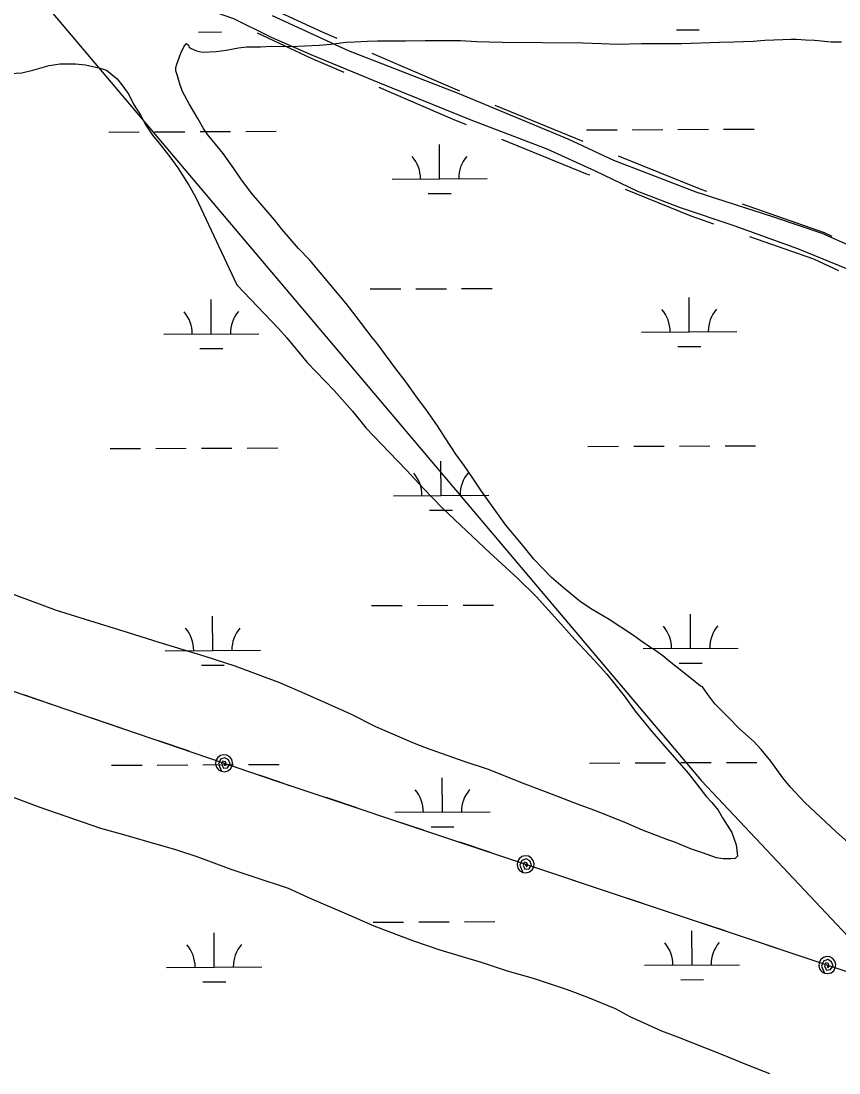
# Model space of a CAD drawing. Extents: x 3424494 to 3462436, y 522220 to 547718.
# Drawn here: x 3443411 to 3444270, y 529179 to 530284 of the extents above; entities that cross this region are included whole.
import ezdxf

# ---------------------------------------------------------------- set-up
doc = ezdxf.new("R2010")
doc.units = 0
for name, color, linetype in [('V-ROAD-CNTR', 7, 'Continuous'), ('V-SITE-VEGE', 7, 'Continuous'), ('V-TOPO-SHOR', 7, 'Continuous'), ('V-UTIL-LINE', 7, 'Continuous'), ('V-WETL-SWMP', 7, 'Continuous')]:
    doc.layers.add(name, color=color, linetype=linetype)

msp = doc.modelspace()

# ---------------------------------------------------------------- linework, layer by layer
at = {"layer": 'V-ROAD-CNTR'}
for p, q in [((3443779.8, 530250.2), (3443871.7, 530210.7)), ((3443908.7, 530195.5), (3444001.2, 530157.6))]:
    msp.add_line(p, q, dxfattribs=at)
for points in [[(3443652.2, 530307.6), (3443728.3, 530272.4), (3443743.1, 530266)], [(3443659.1, 530271.4), (3443716.1, 530245), (3443750.2, 530230.3)], [(3443787, 530214.5), (3443864.2, 530181.2), (3443878.9, 530175.2)], [(3443916, 530160), (3444006, 530123.2), (3444008.5, 530122.2)], [(3444038.3, 530142.5), (3444125.2, 530107.3), (3444131.1, 530105.2)], [(3444045.6, 530107.2), (3444114.6, 530079.2), (3444138.7, 530070.7)], [(3444168.8, 530092), (3444254.8, 530061.8), (3444262.8, 530058)], [(3444176.4, 530057.5), (3444243.4, 530034), (3444269.7, 530021.7)]]:
    msp.add_lwpolyline(points, dxfattribs=at)
at = {"layer": 'V-SITE-VEGE'}
for points in [[(3444279.9, 529420.9), (3444267.2, 529432.3), (3444234.4, 529462.9), (3444219.3, 529479), (3444211.4, 529488.9), (3444198.8, 529506.1), (3444188.7, 529518.6), (3444181.2, 529526.7), (3444165.7, 529540.3), (3444154.8, 529551.7), (3444140.1, 529566.4), (3444132.5, 529576.3), (3444127.1, 529584.3), (3444125, 529585.1), (3444115.6, 529592.8), (3444092.1, 529611.2), (3444085.2, 529616.8), (3444075.5, 529623.8), (3444072.2, 529625.6), (3444062.1, 529632.6), (3444054.5, 529638.2), (3444028.8, 529655.2), (3444011.1, 529665.5), (3443998.8, 529673.6), (3443980.8, 529688.7), (3443968.5, 529699.4), (3443949.8, 529718.5), (3443938.6, 529732.4), (3443920.6, 529754.4), (3443894.8, 529790), (3443885.8, 529803.5), (3443876.5, 529817.1), (3443867.9, 529828.8), (3443856.7, 529846), (3443848.5, 529858.5), (3443836.3, 529876.1), (3443827.7, 529887.8), (3443814.7, 529905.8), (3443805, 529918.6), (3443785.3, 529945.3), (3443779.9, 529951.6), (3443763.3, 529973.6), (3443752.6, 529987.1), (3443736.4, 530006.6), (3443714.4, 530032.6), (3443702.5, 530045.1), (3443685.3, 530065.3), (3443677.4, 530075.2), (3443653.2, 530103.1), (3443642.1, 530118.1), (3443634.6, 530129.1), (3443623.4, 530144.9), (3443607.6, 530164.3), (3443602.9, 530171.2), (3443596.9, 530181.5), (3443587.9, 530196.9), (3443581.1, 530209.3), (3443578.3, 530216.6), (3443575.5, 530226.5), (3443573.7, 530231.6), (3443573.7, 530235.2), (3443574.9, 530238.8), (3443579, 530250.1), (3443582.7, 530257.7), (3443585.2, 530260.2), (3443587.1, 530258.7), (3443587.8, 530256.5), (3443589.9, 530255.1), (3443595.7, 530252.5), (3443601.9, 530251.3), (3443616.1, 530251.9), (3443626.7, 530253.3), (3443639.8, 530255.7), (3443648.2, 530256.7), (3443662.7, 530256.9), (3443674.4, 530257.5), (3443694.4, 530257.3), (3443724.2, 530258.5), (3443736.6, 530259.8), (3443752.3, 530261.9), (3443761.4, 530262.2), (3443775.2, 530262.7), (3443785.8, 530263), (3443802.5, 530263.2), (3443814.9, 530263.1), (3443835.6, 530263.6), (3443849.8, 530263.5), (3443872.8, 530263.6), (3443889.5, 530262.4)], [(3443889.5, 530262.4), (3443916.8, 530261.8), (3444001.2, 530260.9), (3444020.8, 530260.4), (3444037.2, 530259.5), (3444063, 530260.3), (3444079.8, 530260.2), (3444105.2, 530260.3), (3444144.9, 530261.7), (3444159.9, 530262), (3444180.2, 530262.9), (3444192.6, 530263.8), (3444211.2, 530264.7), (3444219.9, 530265), (3444225.7, 530265), (3444235.2, 530264.2), (3444244.7, 530263.7), (3444262.1, 530262.1), (3444273, 530262)], [(3443382.6, 530227.9), (3443412.1, 530229.5), (3443423.8, 530232.3), (3443440.9, 530237.2), (3443452.2, 530238.9), (3443468.6, 530239.1), (3443478.8, 530237.9), (3443492.9, 530234.9), (3443500.9, 530232.3), (3443512.1, 530223.4), (3443518.2, 530215.4), (3443524.3, 530206.6), (3443529.3, 530196.7), (3443537.2, 530184.6), (3443541.5, 530175.5), (3443549.4, 530164.1), (3443555.9, 530156.1), (3443567.4, 530141.4), (3443576, 530129.7), (3443587.5, 530111.4), (3443595, 530098.5)], [(3443595, 530098.5), (3443637.8, 530006.8), (3443681.7, 529960.9), (3443690.4, 529951), (3443711.9, 529925.3), (3443740, 529895.9), (3443759.5, 529873.9), (3443773.9, 529856.3), (3443798, 529831), (3443816, 529812.2), (3443833.7, 529793.1), (3443854.2, 529771.8), (3443903.6, 529725.1), (3443933.2, 529698.3), (3443952.3, 529679.2), (3443978.2, 529650.5), (3443993, 529634), (3444013.1, 529612.4), (3444026.5, 529597.7), (3444044.8, 529574.9), (3444056.3, 529558.8), (3444073.9, 529537.5), (3444085.4, 529524), (3444112.1, 529493.5), (3444120.7, 529482.5), (3444131.1, 529468.9), (3444136.9, 529462.7), (3444143.4, 529454.6), (3444148, 529446.6), (3444157.7, 529431.2), (3444162.3, 529418.4), (3444163.6, 529406.4), (3444161.4, 529403.9), (3444156.7, 529403.6), (3444148.7, 529403.6), (3444141.8, 529404.8), (3444126.9, 529410), (3444115.3, 529413.8), (3444096.8, 529421.6), (3444090.7, 529423.5), (3444063.8, 529433.6), (3444047.2, 529441), (3444016.7, 529453.3), (3443995.7, 529461.2), (3443962, 529474.2), (3443938, 529483.2), (3443902.1, 529497.4), (3443875.7, 529506.3), (3443837.2, 529519.8), (3443824.5, 529524.7), (3443783.9, 529542.5), (3443757.5, 529555.5), (3443712.2, 529576), (3443683.2, 529588.6), (3443636.1, 529606.2), (3443604.5, 529616.3), (3443556.3, 529630.9), (3443524, 529641.1), (3443448.5, 529664.4), (3443381.4, 529689.4)], [(3443308.3, 529503.8), (3443430.9, 529457.8), (3443494.7, 529435.8), (3443519, 529429.3), (3443540.4, 529423), (3443573.5, 529413.5), (3443596, 529406), (3443631.5, 529392.6), (3443655.8, 529384.7), (3443691.7, 529372.7), (3443716.3, 529361.6), (3443755.5, 529344.8), (3443781.9, 529333.3), (3443823.3, 529317.3), (3443851.2, 529307.9), (3443894.4, 529295.1), (3443922, 529286.1), (3443949.2, 529278.2), (3443984.7, 529266.2), (3444006.1, 529258.4), (3444035.1, 529246.4), (3444050.7, 529237.9), (3444084, 529223), (3444100.7, 529216.7), (3444146, 529198.8), (3444176.8, 529186.1), (3444197.5, 529177.9)]]:
    msp.add_lwpolyline(points, dxfattribs=at)
at = {"layer": 'V-TOPO-SHOR'}
msp.add_lwpolyline([(3443431.2, 530307.9), (3444126.1, 529485.6), (3444780.2, 528790.6), (3444862.5, 528381.7)], dxfattribs=at)
at = {"layer": 'V-UTIL-LINE'}
for points in [[(3432847.1, 533231.1), (3435941.1, 532163.3), (3436709.7, 531892.2), (3437598.7, 531587), (3439729.9, 530854.7), (3442093.9, 530027.1), (3443680.8, 529484.9), (3444459.4, 529224.7), (3445260.4, 528947.6), (3446015.9, 528646.2), (3446827.8, 528878.2), (3448530.5, 529366.4)], [(3443447.6, 529564.5), (3443415.4, 529575.5)], [(3443517.6, 529540.6), (3443485.5, 529551.6)], [(3443587.7, 529516.7), (3443555.5, 529527.7)], [(3443624.6, 529504.1), (3443625.3, 529501.3), (3443626.8, 529503.1), (3443626, 529505.7), (3443623.1, 529506.4), (3443621.9, 529503.2), (3443623.9, 529498.9), (3443628.1, 529499.4), (3443630.8, 529503.4), (3443629, 529507.6), (3443625.2, 529509.9), (3443620.7, 529508.2), (3443618.6, 529503.1), (3443621.7, 529495.6), (3443625.1, 529495.1), (3443628.5, 529496), (3443631.3, 529498.1), (3443633.1, 529501.2), (3443633.5, 529504.6), (3443632.6, 529508), (3443630.5, 529510.8), (3443627.5, 529512.6), (3443624, 529513), (3443620.6, 529512.1), (3443617.8, 529510), (3443616, 529507), (3443615.6, 529503.5), (3443616.5, 529500.1), (3443618.6, 529497.3), (3443621.7, 529495.6)], [(3443693.7, 529480.5), (3443680.8, 529484.9), (3443661.5, 529491.5)], [(3443763.9, 529457.1), (3443731.6, 529467.9)], [(3443834, 529433.6), (3443801.8, 529444.4)], [(3443904.2, 529410.2), (3443872, 529421)], [(3443941.2, 529397.8), (3443942, 529395.1), (3443943.5, 529396.9), (3443942.6, 529399.5), (3443939.8, 529400.1), (3443938.5, 529396.9), (3443940.5, 529392.7), (3443944.8, 529393.1), (3443947.5, 529397.2), (3443945.7, 529401.4), (3443941.8, 529403.7), (3443937.3, 529401.9), (3443935.3, 529396.8), (3443938.4, 529389.3), (3443941.8, 529388.8), (3443945.2, 529389.8), (3443948, 529391.9), (3443949.7, 529395), (3443950.2, 529398.5), (3443949.3, 529401.8), (3443947.1, 529404.6), (3443944.1, 529406.4), (3443940.6, 529406.8), (3443937.2, 529405.9), (3443934.4, 529403.7), (3443932.7, 529400.7), (3443932.2, 529397.2), (3443933.2, 529393.8), (3443935.3, 529391), (3443938.4, 529389.3)], [(3444010.4, 529374.7), (3443978.2, 529385.5)], [(3444080.6, 529351.2), (3444048.4, 529362)], [(3444150.8, 529327.8), (3444118.6, 529338.5)], [(3444221, 529304.3), (3444188.8, 529315.1)], [(3444258, 529292), (3444258.8, 529289.2), (3444260.2, 529291), (3444259.4, 529293.6), (3444256.6, 529294.2), (3444255.3, 529291.1), (3444257.3, 529286.8), (3444261.6, 529287.3), (3444264.3, 529291.3), (3444262.4, 529295.5), (3444258.6, 529297.8), (3444254.1, 529296.1), (3444252.1, 529291), (3444255.1, 529283.4), (3444258.6, 529283), (3444262, 529283.9), (3444264.8, 529286.1), (3444266.5, 529289.1), (3444267, 529292.6), (3444266, 529296), (3444263.9, 529298.8), (3444260.8, 529300.5), (3444257.4, 529300.9), (3444254, 529300), (3444251.2, 529297.9), (3444249.5, 529294.8), (3444249, 529291.3), (3444249.9, 529287.9), (3444252.1, 529285.2), (3444255.1, 529283.4)]]:
    msp.add_lwpolyline(points, dxfattribs=at)
at = {"layer": 'V-WETL-SWMP'}
for p, q in [((3443597.7, 530272.4), (3443621.7, 530272.5)), ((3444099.6, 530274.7), (3444123.6, 530274.8)), ((3444005.2, 530169.6), (3444037.2, 530169.7)), ((3444053.2, 530169.8), (3444085.2, 530169.9)), ((3444101.2, 530170), (3444133.2, 530170.2)), ((3444149.2, 530170.2), (3444181.2, 530170.4)), ((3443503.3, 530167.3), (3443535.3, 530167.5)), ((3443551.3, 530167.5), (3443583.3, 530167.7)), ((3443599.3, 530167.8), (3443631.3, 530167.9)), ((3443647.3, 530168), (3443679.3, 530168.1)), ((3443850.9, 530118.1), (3443850.7, 530154.1)), ((3443800.9, 530117.9), (3443900.9, 530118.4)), ((3443838.9, 530102.7), (3443862.9, 530102.8)), ((3443778, 530002.4), (3443810, 530002.5)), ((3443826, 530002.6), (3443858, 530002.7)), ((3443874, 530002.8), (3443906, 530003)), ((3444113, 529957.5), (3444112.9, 529993.5)), ((3443611.1, 529955.2), (3443611, 529991.2)), ((3443561.1, 529955), (3443661.1, 529955.4)), ((3444063, 529957.2), (3444163, 529957.7)), ((3443599.2, 529939.7), (3443623.2, 529939.8)), ((3444101.1, 529942), (3444125.1, 529942.1)), ((3444102.7, 529837.3), (3444134.7, 529837.5)), ((3444150.7, 529837.6), (3444182.7, 529837.7)), ((3443504.8, 529834.7), (3443536.8, 529834.8)), ((3443552.8, 529834.9), (3443584.8, 529835)), ((3443600.8, 529835.1), (3443632.8, 529835.2)), ((3443648.8, 529835.3), (3443680.8, 529835.4)), ((3444006.7, 529836.9), (3444038.7, 529837.1)), ((3444054.7, 529837.1), (3444086.7, 529837.3)), ((3443852.4, 529785.5), (3443852.2, 529821.5)), ((3443802.4, 529785.2), (3443902.4, 529785.7)), ((3443840.4, 529770), (3443864.4, 529770.1)), ((3443779.5, 529669.7), (3443811.5, 529669.9)), ((3443827.5, 529669.9), (3443859.5, 529670.1)), ((3443875.5, 529670.1), (3443907.5, 529670.3)), ((3444114.5, 529624.8), (3444114.4, 529660.8)), ((3443612.6, 529622.5), (3443612.5, 529658.5)), ((3443562.6, 529622.3), (3443662.6, 529622.8)), ((3444064.5, 529624.6), (3444164.5, 529625)), ((3443600.7, 529607), (3443624.7, 529607.2)), ((3444102.6, 529609.3), (3444126.6, 529609.4)), ((3443506.3, 529502), (3443538.3, 529502.1)), ((3443554.3, 529502.2), (3443586.3, 529502.3)), ((3443602.3, 529502.4), (3443634.3, 529502.6)), ((3443650.3, 529502.6), (3443682.3, 529502.8)), ((3444008.2, 529504.2), (3444040.2, 529504.4)), ((3444056.2, 529504.5), (3444088.2, 529504.6)), ((3444104.2, 529504.7), (3444136.2, 529504.8)), ((3444152.2, 529504.9), (3444184.2, 529505)), ((3443853.9, 529452.8), (3443853.7, 529488.8)), ((3443803.9, 529452.6), (3443903.9, 529453)), ((3443841.9, 529437.3), (3443865.9, 529437.4)), ((3443781, 529337), (3443813, 529337.2)), ((3443829, 529337.3), (3443861, 529337.4)), ((3443877, 529337.5), (3443909, 529337.6)), ((3443614.1, 529289.9), (3443614, 529325.9)), ((3444116, 529292.1), (3444115.9, 529328.1)), ((3443564.1, 529289.6), (3443664.1, 529290.1)), ((3444066, 529291.9), (3444166, 529292.3)), ((3443602.2, 529274.4), (3443626.2, 529274.5)), ((3444104.1, 529276.6), (3444128.1, 529276.7))]:
    msp.add_line(p, q, dxfattribs=at)
for points in [[(3443178.8, 530315.5), (3443217, 530316), (3443290.8, 530312.7), (3443334, 530313.1), (3443358.4, 530318.5), (3443396.7, 530329.4), (3443412, 530330), (3443446.8, 530328.4), (3443485.1, 530324.7), (3443509.4, 530319), (3443560.8, 530308.9), (3443601.1, 530298.2), (3443634.5, 530286.8), (3443674, 530267.1), (3443715.6, 530248.7), (3443787.8, 530219), (3443883.6, 530180.1), (3443963.5, 530149.7), (3444014.1, 530126.4), (3444058.6, 530105.2), (3444103.7, 530088.2), (3444159.9, 530069.1), (3444226.6, 530045), (3444305, 530013.2)], [(3444285.8, 530046), (3444252.5, 530060.8), (3444201.8, 530077.9), (3444120.5, 530104.1), (3444068.4, 530124), (3444033.7, 530137.4), (3443985.8, 530160), (3443871.3, 530207.4), (3443755.3, 530252.6), (3443675.5, 530289.4)]]:
    msp.add_lwpolyline(points, dxfattribs=at)
for centre, start, end in [((3443795.6, 530118.4), 359.4865, 41.0302), ((3443906.1, 530118.9), 139.4865, 181.0302), ((3444168.3, 529958.2), 139.4865, 181.0302), ((3443555.9, 529955.4), 359.4865, 41.0302), ((3443666.4, 529955.9), 139.4865, 181.0302), ((3444057.8, 529957.7), 359.4865, 41.0302), ((3443797.1, 529785.7), 359.4865, 41.0302), ((3443907.6, 529786.2), 139.4865, 181.0302), ((3443557.4, 529622.8), 359.4865, 41.0302), ((3443667.9, 529623.3), 139.4865, 181.0302), ((3444059.3, 529625), 359.4865, 41.0302), ((3444169.8, 529625.5), 139.4865, 181.0302), ((3443798.6, 529453), 359.4865, 41.0302), ((3443909.1, 529453.5), 139.4865, 181.0302), ((3443558.9, 529290.1), 359.4865, 41.0302), ((3443669.4, 529290.6), 139.4865, 181.0302), ((3444060.8, 529292.3), 359.4865, 41.0302), ((3444171.3, 529292.8), 139.4865, 181.0302)]:
    msp.add_arc(centre, 35.2, start, end, dxfattribs=at)

doc.saveas('drawing.dxf')
